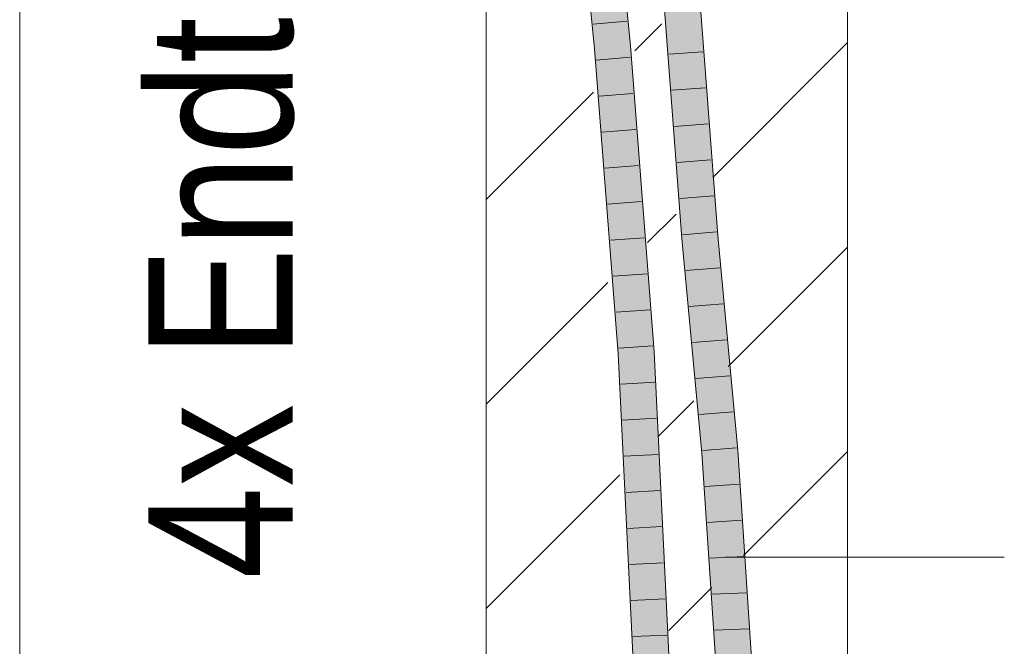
# Model space of a CAD drawing. Extents: x -620 to 300, y 62 to 1162.
# Tile 260 of 307: x 239.77 to 246.59, y 868.4 to 872.73. Entities that reach past the tile are written whole.
import ezdxf
from ezdxf.lldxf.tags import DXFTag

# ---------------------------------------------------------------- set-up
doc = ezdxf.new("R2010")
doc.units = 0
doc.layers.get('0').update_dxf_attribs({"lineweight": 13})
for name, color, linetype, lineweight, true_color in [('E_Detail_Beschriftung', 7, 'Continuous', 13, 0x009900), ('E_Detail_Wandschraffur', 7, 'Continuous', 5, 0xc0c0c0), ('E_Leerrohr 25-A06G955E8I', 7, 'Continuous', 9, 0xff8000), ('E_Leerrohr 25-Shading', 7, 'Continuous', 9, 0xff8000)]:
    doc.layers.add(name, color=color, linetype=linetype, lineweight=lineweight, true_color=true_color)
doc.layers.add('E_Detail_Linie_Text_Bem', color=7, linetype='Continuous', lineweight=13)
doc.styles.get("Standard").update_dxf_attribs({"font": 'ARIALN.TTF'})
tags = doc.linetypes.add('fein_strichliert', pattern=[4, 1, -2, 1]).pattern_tags.tags
tags[8:9] = [DXFTag(74, 4), DXFTag(75, 0), DXFTag(340, '0'), DXFTag(46, 0.0), DXFTag(50, 0.0), DXFTag(44, 0.0), DXFTag(45, 0.0)]
tags[6:7] = [DXFTag(74, 4), DXFTag(75, 0), DXFTag(340, '0'), DXFTag(46, 0.0), DXFTag(50, 0.0), DXFTag(44, 0.0), DXFTag(45, 0.0)]
tags[4:5] = [DXFTag(74, 4), DXFTag(75, 0), DXFTag(340, '0'), DXFTag(46, 0.0), DXFTag(50, 0.0), DXFTag(44, 0.0), DXFTag(45, 0.0)]
tags = doc.linetypes.add('fein_strichliert-A06G955H8I', pattern=[4, 1, -2, 1]).pattern_tags.tags
tags[8:9] = [DXFTag(74, 4), DXFTag(75, 0), DXFTag(340, '0'), DXFTag(46, 0.0), DXFTag(50, 0.0), DXFTag(44, 0.0), DXFTag(45, 0.0)]
tags[6:7] = [DXFTag(74, 4), DXFTag(75, 0), DXFTag(340, '0'), DXFTag(46, 0.0), DXFTag(50, 0.0), DXFTag(44, 0.0), DXFTag(45, 0.0)]
tags[4:5] = [DXFTag(74, 4), DXFTag(75, 0), DXFTag(340, '0'), DXFTag(46, 0.0), DXFTag(50, 0.0), DXFTag(44, 0.0), DXFTag(45, 0.0)]

# ---------------------------------------------------------------- blocks, each defined once
blk = doc.blocks.new('Shading-A06G94V18I', base_point=(243.3339, 864.5048))
at = {"layer": 'E_Leerrohr 25-Shading', "color": 43, "true_color": 0xd7ab7f}
for points in [[(243.7495, 872.5323), (243.786, 872.5354), (243.567, 874.4279), (243.6034, 874.4313)], [(243.9621, 872.5507), (243.9986, 872.5539), (243.7794, 874.4481), (243.8159, 874.4516)], [(244.2663, 872.8672), (244.2297, 872.8649), (244.3912, 871.2242), (244.3547, 871.2211)], [(244.4486, 872.8784), (244.4427, 872.8781), (244.5673, 871.2391)], [(244.6038, 871.2421), (244.4792, 872.8803), (244.5673, 871.2391), (244.4486, 872.8784)], [(243.9621, 872.5507), (243.9804, 872.3169), (243.9986, 872.5539), (244.0169, 872.3201)], [(243.786, 872.5354), (243.7495, 872.5323), (243.8031, 872.3058)], [(243.8036, 872.2999), (243.8031, 872.3058), (243.768, 872.2967), (243.7495, 872.5323)], [(243.786, 872.5354), (243.8031, 872.3058), (243.8044, 872.3004)], [(243.9436, 870.4244), (243.8036, 872.2999), (243.9148, 870.4226), (243.768, 872.2967)], [(243.8044, 872.3004), (243.8031, 872.3058), (243.9452, 870.4245), (243.9436, 870.4244)], [(243.9452, 870.4245), (243.9514, 870.4249), (243.8044, 872.3004)], [(243.9804, 872.3169), (244.1278, 870.4359), (244.0169, 872.3201), (244.1643, 870.4381)], [(244.3912, 871.2242), (244.3547, 871.2211), (244.5298, 869.7398), (244.4933, 869.7369)], [(244.6038, 871.2421), (244.5673, 871.2391), (244.7425, 869.7568), (244.706, 869.7538)], [(244.2454, 867.9965), (244.282, 867.998), (244.1278, 870.4359), (244.1643, 870.4381)], [(243.9436, 870.4244), (243.9148, 870.4226), (244.0368, 867.9879), (244.0322, 867.9877)], [(243.9452, 870.4245), (243.9436, 870.4244), (244.0395, 867.988), (244.0368, 867.9879)], [(243.9452, 870.4245), (244.0395, 867.988), (243.9514, 870.4249), (244.0536, 867.9886)], [(244.0536, 867.9886), (244.0688, 867.9893), (243.9514, 870.4249)], [(244.7425, 869.7568), (244.706, 869.7538), (244.8432, 868.2341), (244.8066, 868.2332)], [(244.5298, 869.7398), (244.4933, 869.7369), (244.6214, 868.2285), (244.5932, 868.2277)], [(244.6299, 868.2286), (244.5298, 869.7398), (244.6214, 868.2285)]]:
    blk.add_solid(points, dxfattribs=at)
at = {"layer": 'E_Leerrohr 25-Shading', "color": 31, "true_color": 0xfabd7f}
for points in [[(243.786, 872.5354), (243.874, 872.5431), (243.6034, 874.4313), (243.6914, 874.4398)], [(243.7794, 874.4481), (243.7928, 873.3862), (243.9576, 872.5504), (243.874, 872.5431)], [(243.7794, 874.4481), (243.9576, 872.5504), (243.9621, 872.5507)], [(244.4792, 871.2316), (244.3403, 872.8718), (244.3912, 871.2242), (244.2663, 872.8672)], [(244.4792, 871.2316), (244.3545, 872.8726), (244.3403, 872.8718)], [(244.4427, 872.8781), (244.3545, 872.8726), (244.5673, 871.2391), (244.4792, 871.2316)], [(243.9576, 872.5504), (243.874, 872.5431), (243.9804, 872.3169), (244.1278, 870.4359)], [(243.9621, 872.5507), (243.9576, 872.5504), (243.9804, 872.3169)], [(243.786, 872.5354), (243.8044, 872.3004), (243.874, 872.5431), (243.8924, 872.3083)], [(244.1278, 870.4359), (243.874, 872.5431), (244.0584, 870.4315)], [(243.874, 872.5431), (243.8924, 872.3083), (244.0584, 870.4315), (244.0545, 870.4313)], [(243.8044, 872.3004), (243.9514, 870.4249), (243.8924, 872.3083), (244.0396, 870.4304)], [(243.8924, 872.3083), (244.0396, 870.4304), (244.0545, 870.4313)], [(244.4792, 871.2316), (244.3912, 871.2242), (244.6179, 869.7468), (244.5298, 869.7398)], [(244.5673, 871.2391), (244.4792, 871.2316), (244.706, 869.7538), (244.6179, 869.7468)], [(244.2342, 867.996), (244.2454, 867.9965), (244.0584, 870.4315), (244.1278, 870.4359)], [(244.0688, 867.9893), (244.1571, 867.9929), (243.9514, 870.4249), (244.0396, 870.4304)], [(244.0545, 870.4313), (244.0396, 870.4304), (244.2279, 867.9958), (244.1937, 867.9944)], [(244.0396, 870.4304), (244.1571, 867.9929), (244.1937, 867.9944)], [(244.0545, 870.4313), (244.2279, 867.9958), (244.0584, 870.4315), (244.2342, 867.996)], [(244.706, 869.7538), (244.6179, 869.7468), (244.8066, 868.2332), (244.7182, 868.2309)], [(244.6179, 869.7468), (244.5298, 869.7398), (244.7182, 868.2309), (244.6299, 868.2286)]]:
    blk.add_solid(points, dxfattribs=at)
blk = doc.blocks.new('Referenz-A06G955I8I')
at = {"layer": 'E_Detail_Linie_Text_Bem', "linetype": 'fein_strichliert-A06G955H8I', "ltscale": 0.65}
blk.add_line((239.7728, 863.4532), (239.7728, 916.3325), dxfattribs=at)
at = {"layer": 'E_Detail_Linie_Text_Bem', "linetype": 'Continuous', "ltscale": 0.13}
for p, q in [((245.5012, 904.2613), (245.5012, 864.2613)), ((243.0012, 864.2613), (243.0012, 892.2613))]:
    blk.add_line(p, q, dxfattribs=at)
at = {"layer": 'E_Detail_Linie_Text_Bem', "color": 0, "linetype": 'Continuous', "ltscale": 0.13}
blk.add_line((244.6543, 869.0163), (246.5863, 869.0163), dxfattribs=at)
at = {"layer": 'E_Detail_Wandschraffur', "linetype": 'ByBlock', "ltscale": 0.13}
for p, q in [((244.0305, 872.5194), (244.2161, 872.7051)), ((243.0012, 871.4901), (243.7433, 872.2322)), ((244.6752, 870.3358), (245.5012, 871.1617)), ((244.1907, 869.8513), (244.4384, 870.0989)), ((243.0012, 868.6617), (243.9261, 869.5867))]:
    blk.add_line(p, q, dxfattribs=at)
at = {"layer": 'E_Detail_Wandschraffur', "linetype": 'fein_strichliert', "ltscale": 0.13}
for p, q in [((244.5692, 871.644), (245.5012, 872.5759)), ((244.1177, 871.1925), (244.3152, 871.3899)), ((243.0012, 870.0759), (243.8429, 870.9177)), ((244.7813, 869.0276), (245.5012, 869.7475)), ((244.2638, 868.5101), (244.5616, 868.8079))]:
    blk.add_line(p, q, dxfattribs=at)
at = {"layer": 'E_Leerrohr 25-A06G955E8I', "linetype": 'Continuous', "ltscale": 0.13}
for p, q in [((243.7495, 872.5323), (243.567, 874.4279)), ((243.9986, 872.5539), (243.8159, 874.4516)), ((244.2297, 872.8649), (244.3547, 871.2211)), ((244.4793, 872.8803), (244.6038, 871.2421)), ((243.9747, 872.7234), (243.7406, 872.7029)), ((244.1643, 870.4381), (243.9986, 872.5539)), ((243.9148, 870.4226), (243.7495, 872.5323)), ((244.2653, 872.4959), (244.4998, 872.5115)), ((243.9973, 872.4742), (243.7631, 872.4541)), ((244.0168, 872.2246), (243.7826, 872.2052)), ((244.2843, 872.2462), (244.5187, 872.2626)), ((244.3032, 871.9965), (244.5376, 872.0138)), ((244.0364, 871.9751), (243.8021, 871.9563)), ((244.3222, 871.7468), (244.5565, 871.7649)), ((244.056, 871.7255), (243.8216, 871.7074)), ((244.0755, 871.4759), (243.8412, 871.4585)), ((244.3412, 871.4972), (244.5755, 871.516)), ((244.3602, 871.2475), (244.5944, 871.2671)), ((244.0951, 871.2263), (243.8607, 871.2096)), ((244.3547, 871.2211), (244.4933, 869.7369)), ((244.6038, 871.2421), (244.7425, 869.7568)), ((244.383, 870.9986), (244.6172, 871.0181)), ((244.1146, 870.9768), (243.8802, 870.9607)), ((244.1342, 870.7272), (243.8997, 870.7118)), ((244.4062, 870.7497), (244.6404, 870.7691)), ((244.4295, 870.5009), (244.6637, 870.5201)), ((244.1537, 870.4776), (243.9192, 870.4629)), ((244.282, 867.998), (244.1643, 870.4381)), ((244.0322, 867.9877), (243.9148, 870.4226)), ((244.4527, 870.2521), (244.687, 870.2711)), ((244.167, 870.2277), (243.9324, 870.2136)), ((244.179, 869.9778), (243.9444, 869.9641)), ((244.476, 870.0033), (244.7102, 870.0221)), ((244.4992, 869.7544), (244.7335, 869.7731)), ((244.7425, 869.7568), (244.8432, 868.2341)), ((244.1911, 869.7278), (243.9564, 869.7146)), ((244.4933, 869.7369), (244.5933, 868.2277)), ((244.5161, 869.506), (244.7505, 869.5227)), ((244.2031, 869.4778), (243.9685, 869.4652)), ((244.2152, 869.2279), (243.9805, 869.2157)), ((244.5325, 869.2576), (244.7671, 869.2722)), ((244.549, 869.0092), (244.7836, 869.0217)), ((244.2272, 868.9779), (243.9925, 868.9663)), ((244.5654, 868.7607), (244.8002, 868.7712)), ((244.2393, 868.7279), (244.0045, 868.7168)), ((244.2513, 868.478), (244.0166, 868.4674)), ((244.5819, 868.5123), (244.8167, 868.5207))]:
    blk.add_line(p, q, dxfattribs=at)
at = {"layer": 'E_Detail_Beschriftung', "linetype": 'Continuous', "ltscale": 0.13, "insert": (240.6622, 868.867), "char_height": 1, "attachment_point": 1, "rotation": 90}
blk.add_mtext('{\\fArial Narrow;4x Endtülle}', dxfattribs=at)

msp = doc.modelspace()

# ---------------------------------------------------------------- block references
at = {"color": 8, "lineweight": 25, "ltscale": 0.25, "true_color": 0x808080}
msp.add_blockref('Referenz-A06G955I8I', (0, 0), dxfattribs=at)
msp.add_blockref('Shading-A06G94V18I', (243.3339, 864.5048))

doc.saveas('drawing.dxf')
